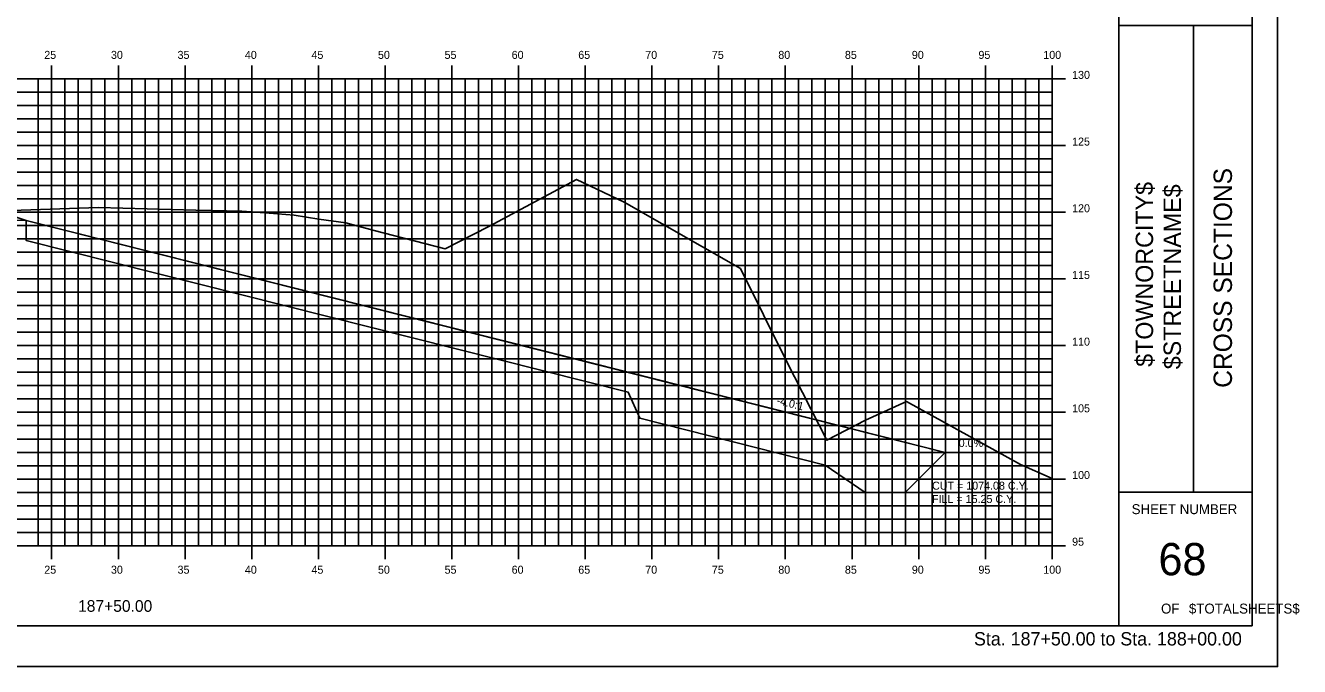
# Model space of a CAD drawing. Extents: x 850598 to 870284, y 366541 to 366651.
# Drawn here: x 861096.5 to 861192, y 366541.2 to 366589.2 of the extents above; entities that cross this region are included whole.
import ezdxf

# ---------------------------------------------------------------- set-up
doc = ezdxf.new("R2010")
doc.units = 0
for name, color, linetype in [('ANNOTATION', 7, 'Continuous'), ('BORDER', 7, 'Continuous'), ('D_Drainage_RipRap', 7, 'Continuous'), ('D_Roadway_Centerline', 7, 'Continuous'), ('D_Roadway_SlopeLines', 7, 'Continuous'), ('D_Roadway_SubGrade', 7, 'Continuous'), ('D_Text_Standard', 7, 'Continuous'), ('H_V ANNOTATION', 7, 'Continuous'), ('HIGHWAY_TITLE', 7, 'Continuous'), ('MAJOR', 7, 'Continuous'), ('MINOR', 7, 'Continuous'), ('PLOT BOUNDARY', 7, 'Continuous'), ('S_Roadway_Centerline', 7, 'Continuous')]:
    doc.layers.add(name, color=color, linetype=linetype)

msp = doc.modelspace()

# ---------------------------------------------------------------- linework, layer by layer
at = {"layer": 'BORDER'}
for p, q in [((861178.455, 366544.225), (861178.455, 366649.225)), ((861188.455, 366544.225), (861188.455, 366649.225)), ((861178.455, 366589.228), (861188.455, 366589.228)), ((861184.046, 366554.228), (861184.046, 366589.228)), ((861178.455, 366554.228), (861188.455, 366554.228)), ((861028.455, 366544.225), (861188.455, 366544.225))]:
    msp.add_line(p, q, dxfattribs=at)
at = {"layer": 'D_Drainage_RipRap'}
msp.add_lwpolyline([(861141.677, 366563.225), (861155.587, 366559.715), (861165.449, 366557.225), (861162.449, 366554.225), (861159.449, 366554.225), (861156.449, 366556.265), (861142.539, 366559.775), (861141.677, 366561.725), (861096.534, 366573.119), (861096.534, 366574.619)], close=True, dxfattribs=at)
at = {"layer": 'D_Roadway_Centerline'}
msp.add_lwpolyline([(861043.311, 366574.299), (861044.311, 366574.275), (861045.311, 366574.115), (861046.311, 366573.818), (861047.311, 366573.386), (861048.455, 366572.814), (861052.257, 366574.082), (861058.455, 366576.148), (861062.455, 366576.388), (861073.455, 366576.718), (861084.455, 366576.982), (861088.455, 366576.758), (861090.455, 366576.646), (861096.534, 366574.619), (861141.677, 366563.225), (861155.587, 366559.715), (861165.449, 366557.225), (861169.449, 366557.225)], dxfattribs=at)
at = {"layer": 'D_Roadway_SlopeLines'}
msp.add_lwpolyline([(861096.534, 366574.619), (861165.449, 366557.225), (861165.449, 366557.225)], dxfattribs=at)
at = {"layer": 'D_Roadway_SubGrade'}
msp.add_lwpolyline([(861084.455, 366576.482), (861085.455, 366576.426), (861085.455, 366576.676), (861090.455, 366576.396), (861090.455, 366576.646), (861096.534, 366574.619), (861084.455, 366574.982)], close=True, dxfattribs=at)
at = {"layer": 'MAJOR'}
for p, q in [((861098.455, 366586.227), (861098.455, 366585.225)), ((861098.455, 366586.227), (861098.455, 366585.225)), ((861103.455, 366586.227), (861103.455, 366585.225)), ((861103.455, 366586.227), (861103.455, 366585.225)), ((861108.455, 366586.227), (861108.455, 366585.225)), ((861108.455, 366586.227), (861108.455, 366585.225)), ((861113.455, 366586.227), (861113.455, 366585.225)), ((861113.455, 366586.227), (861113.455, 366585.225)), ((861118.455, 366586.227), (861118.455, 366585.225)), ((861118.455, 366586.227), (861118.455, 366585.225)), ((861123.455, 366586.227), (861123.455, 366585.225)), ((861123.455, 366586.227), (861123.455, 366585.225)), ((861128.455, 366586.227), (861128.455, 366585.225)), ((861128.455, 366586.227), (861128.455, 366585.225)), ((861133.455, 366586.227), (861133.455, 366585.225)), ((861133.455, 366586.227), (861133.455, 366585.225)), ((861138.455, 366586.227), (861138.455, 366585.225)), ((861138.455, 366586.227), (861138.455, 366585.225)), ((861143.455, 366586.227), (861143.455, 366585.225)), ((861143.455, 366586.227), (861143.455, 366585.225)), ((861148.455, 366586.227), (861148.455, 366585.225)), ((861148.455, 366586.227), (861148.455, 366585.225)), ((861153.455, 366586.227), (861153.455, 366585.225)), ((861153.455, 366586.227), (861153.455, 366585.225)), ((861158.455, 366586.227), (861158.455, 366585.225)), ((861158.455, 366586.227), (861158.455, 366585.225)), ((861163.455, 366586.227), (861163.455, 366585.225)), ((861163.455, 366586.227), (861163.455, 366585.225)), ((861168.455, 366586.227), (861168.455, 366585.225)), ((861168.455, 366586.227), (861168.455, 366585.225)), ((861173.455, 366586.227), (861173.455, 366585.225)), ((861173.455, 366586.227), (861173.455, 366585.225)), ((861033.455, 366585.225), (861173.455, 366585.225)), ((861033.455, 366585.225), (861173.455, 366585.225)), ((861033.455, 366585.225), (861173.455, 366585.225)), ((861033.455, 366585.225), (861173.455, 366585.225)), ((861098.455, 366550.225), (861098.455, 366585.225)), ((861098.455, 366550.225), (861098.455, 366585.225)), ((861103.455, 366550.225), (861103.455, 366585.225)), ((861103.455, 366550.225), (861103.455, 366585.225)), ((861108.455, 366550.225), (861108.455, 366585.225)), ((861108.455, 366550.225), (861108.455, 366585.225)), ((861113.455, 366550.225), (861113.455, 366585.225)), ((861113.455, 366550.225), (861113.455, 366585.225)), ((861118.455, 366550.225), (861118.455, 366585.225)), ((861118.455, 366550.225), (861118.455, 366585.225)), ((861123.455, 366550.225), (861123.455, 366585.225)), ((861123.455, 366550.225), (861123.455, 366585.225)), ((861128.455, 366550.225), (861128.455, 366585.225)), ((861128.455, 366550.225), (861128.455, 366585.225)), ((861133.455, 366550.225), (861133.455, 366585.225)), ((861133.455, 366550.225), (861133.455, 366585.225)), ((861138.455, 366550.225), (861138.455, 366585.225)), ((861138.455, 366550.225), (861138.455, 366585.225)), ((861143.455, 366550.225), (861143.455, 366585.225)), ((861143.455, 366550.225), (861143.455, 366585.225)), ((861148.455, 366550.225), (861148.455, 366585.225)), ((861148.455, 366550.225), (861148.455, 366585.225)), ((861153.455, 366550.225), (861153.455, 366585.225)), ((861153.455, 366550.225), (861153.455, 366585.225)), ((861158.455, 366550.225), (861158.455, 366585.225)), ((861158.455, 366550.225), (861158.455, 366585.225)), ((861163.455, 366550.225), (861163.455, 366585.225)), ((861163.455, 366550.225), (861163.455, 366585.225)), ((861168.455, 366550.225), (861168.455, 366585.225)), ((861168.455, 366550.225), (861168.455, 366585.225)), ((861174.457, 366585.225), (861172.453, 366585.225)), ((861174.457, 366585.225), (861172.453, 366585.225)), ((861173.455, 366550.225), (861173.455, 366585.225)), ((861173.455, 366550.225), (861173.455, 366585.225)), ((861173.455, 366550.225), (861173.455, 366585.225)), ((861173.455, 366550.225), (861173.455, 366585.225)), ((861033.455, 366580.225), (861173.455, 366580.225)), ((861033.455, 366580.225), (861173.455, 366580.225)), ((861174.457, 366580.225), (861172.453, 366580.225)), ((861174.457, 366580.225), (861172.453, 366580.225)), ((861033.455, 366575.225), (861173.455, 366575.225)), ((861033.455, 366575.225), (861173.455, 366575.225)), ((861174.457, 366575.225), (861172.453, 366575.225)), ((861174.457, 366575.225), (861172.453, 366575.225)), ((861033.455, 366570.225), (861173.455, 366570.225)), ((861033.455, 366570.225), (861173.455, 366570.225)), ((861174.457, 366570.225), (861172.453, 366570.225)), ((861174.457, 366570.225), (861172.453, 366570.225)), ((861033.455, 366565.225), (861173.455, 366565.225)), ((861033.455, 366565.225), (861173.455, 366565.225)), ((861174.457, 366565.225), (861172.453, 366565.225)), ((861174.457, 366565.225), (861172.453, 366565.225)), ((861033.455, 366560.225), (861173.455, 366560.225)), ((861033.455, 366560.225), (861173.455, 366560.225)), ((861174.457, 366560.225), (861172.453, 366560.225)), ((861174.457, 366560.225), (861172.453, 366560.225)), ((861033.455, 366555.225), (861173.455, 366555.225)), ((861033.455, 366555.225), (861173.455, 366555.225)), ((861174.457, 366555.225), (861172.453, 366555.225)), ((861174.457, 366555.225), (861172.453, 366555.225)), ((861033.455, 366550.225), (861173.455, 366550.225)), ((861033.455, 366550.225), (861173.455, 366550.225)), ((861033.455, 366550.225), (861173.455, 366550.225)), ((861033.455, 366550.225), (861173.455, 366550.225)), ((861098.455, 366549.223), (861098.455, 366550.225)), ((861098.455, 366549.223), (861098.455, 366550.225)), ((861103.455, 366549.223), (861103.455, 366550.225)), ((861103.455, 366549.223), (861103.455, 366550.225)), ((861108.455, 366549.223), (861108.455, 366550.225)), ((861108.455, 366549.223), (861108.455, 366550.225)), ((861113.455, 366549.223), (861113.455, 366550.225)), ((861113.455, 366549.223), (861113.455, 366550.225)), ((861118.455, 366549.223), (861118.455, 366550.225)), ((861118.455, 366549.223), (861118.455, 366550.225)), ((861123.455, 366549.223), (861123.455, 366550.225)), ((861123.455, 366549.223), (861123.455, 366550.225)), ((861128.455, 366549.223), (861128.455, 366550.225)), ((861128.455, 366549.223), (861128.455, 366550.225)), ((861133.455, 366549.223), (861133.455, 366550.225)), ((861133.455, 366549.223), (861133.455, 366550.225)), ((861138.455, 366549.223), (861138.455, 366550.225)), ((861138.455, 366549.223), (861138.455, 366550.225)), ((861143.455, 366549.223), (861143.455, 366550.225)), ((861143.455, 366549.223), (861143.455, 366550.225)), ((861148.455, 366549.223), (861148.455, 366550.225)), ((861148.455, 366549.223), (861148.455, 366550.225)), ((861153.455, 366549.223), (861153.455, 366550.225)), ((861153.455, 366549.223), (861153.455, 366550.225)), ((861158.455, 366549.223), (861158.455, 366550.225)), ((861158.455, 366549.223), (861158.455, 366550.225)), ((861163.455, 366549.223), (861163.455, 366550.225)), ((861163.455, 366549.223), (861163.455, 366550.225)), ((861168.455, 366549.223), (861168.455, 366550.225)), ((861168.455, 366549.223), (861168.455, 366550.225)), ((861174.457, 366550.225), (861172.453, 366550.225)), ((861174.457, 366550.225), (861172.453, 366550.225)), ((861173.455, 366549.223), (861173.455, 366550.225)), ((861173.455, 366549.223), (861173.455, 366550.225))]:
    msp.add_line(p, q, dxfattribs=at)
at = {"layer": 'MINOR'}
for p, q in [((861097.455, 366550.225), (861097.455, 366585.225)), ((861097.455, 366550.225), (861097.455, 366585.225)), ((861099.455, 366550.225), (861099.455, 366585.225)), ((861099.455, 366550.225), (861099.455, 366585.225)), ((861100.455, 366550.225), (861100.455, 366585.225)), ((861100.455, 366550.225), (861100.455, 366585.225)), ((861101.455, 366550.225), (861101.455, 366585.225)), ((861101.455, 366550.225), (861101.455, 366585.225)), ((861102.455, 366550.225), (861102.455, 366585.225)), ((861102.455, 366550.225), (861102.455, 366585.225)), ((861104.455, 366550.225), (861104.455, 366585.225)), ((861104.455, 366550.225), (861104.455, 366585.225)), ((861105.455, 366550.225), (861105.455, 366585.225)), ((861105.455, 366550.225), (861105.455, 366585.225)), ((861106.455, 366550.225), (861106.455, 366585.225)), ((861106.455, 366550.225), (861106.455, 366585.225)), ((861107.455, 366550.225), (861107.455, 366585.225)), ((861107.455, 366550.225), (861107.455, 366585.225)), ((861109.455, 366550.225), (861109.455, 366585.225)), ((861109.455, 366550.225), (861109.455, 366585.225)), ((861110.455, 366550.225), (861110.455, 366585.225)), ((861110.455, 366550.225), (861110.455, 366585.225)), ((861111.455, 366550.225), (861111.455, 366585.225)), ((861111.455, 366550.225), (861111.455, 366585.225)), ((861112.455, 366550.225), (861112.455, 366585.225)), ((861112.455, 366550.225), (861112.455, 366585.225)), ((861114.455, 366550.225), (861114.455, 366585.225)), ((861114.455, 366550.225), (861114.455, 366585.225)), ((861115.455, 366550.225), (861115.455, 366585.225)), ((861115.455, 366550.225), (861115.455, 366585.225)), ((861116.455, 366550.225), (861116.455, 366585.225)), ((861116.455, 366550.225), (861116.455, 366585.225)), ((861117.455, 366550.225), (861117.455, 366585.225)), ((861117.455, 366550.225), (861117.455, 366585.225)), ((861119.455, 366550.225), (861119.455, 366585.225)), ((861119.455, 366550.225), (861119.455, 366585.225)), ((861120.455, 366550.225), (861120.455, 366585.225)), ((861120.455, 366550.225), (861120.455, 366585.225)), ((861121.455, 366550.225), (861121.455, 366585.225)), ((861121.455, 366550.225), (861121.455, 366585.225)), ((861122.455, 366550.225), (861122.455, 366585.225)), ((861122.455, 366550.225), (861122.455, 366585.225)), ((861124.455, 366550.225), (861124.455, 366585.225)), ((861124.455, 366550.225), (861124.455, 366585.225)), ((861125.455, 366550.225), (861125.455, 366585.225)), ((861125.455, 366550.225), (861125.455, 366585.225)), ((861126.455, 366550.225), (861126.455, 366585.225)), ((861126.455, 366550.225), (861126.455, 366585.225)), ((861127.455, 366550.225), (861127.455, 366585.225)), ((861127.455, 366550.225), (861127.455, 366585.225)), ((861129.455, 366550.225), (861129.455, 366585.225)), ((861129.455, 366550.225), (861129.455, 366585.225)), ((861130.455, 366550.225), (861130.455, 366585.225)), ((861130.455, 366550.225), (861130.455, 366585.225)), ((861131.455, 366550.225), (861131.455, 366585.225)), ((861131.455, 366550.225), (861131.455, 366585.225)), ((861132.455, 366550.225), (861132.455, 366585.225)), ((861132.455, 366550.225), (861132.455, 366585.225)), ((861134.455, 366550.225), (861134.455, 366585.225)), ((861134.455, 366550.225), (861134.455, 366585.225)), ((861135.455, 366550.225), (861135.455, 366585.225)), ((861135.455, 366550.225), (861135.455, 366585.225)), ((861136.455, 366550.225), (861136.455, 366585.225)), ((861136.455, 366550.225), (861136.455, 366585.225)), ((861137.455, 366550.225), (861137.455, 366585.225)), ((861137.455, 366550.225), (861137.455, 366585.225)), ((861139.455, 366550.225), (861139.455, 366585.225)), ((861139.455, 366550.225), (861139.455, 366585.225)), ((861140.455, 366550.225), (861140.455, 366585.225)), ((861140.455, 366550.225), (861140.455, 366585.225)), ((861141.455, 366550.225), (861141.455, 366585.225)), ((861141.455, 366550.225), (861141.455, 366585.225)), ((861142.455, 366550.225), (861142.455, 366585.225)), ((861142.455, 366550.225), (861142.455, 366585.225)), ((861144.455, 366550.225), (861144.455, 366585.225)), ((861144.455, 366550.225), (861144.455, 366585.225)), ((861145.455, 366550.225), (861145.455, 366585.225)), ((861145.455, 366550.225), (861145.455, 366585.225)), ((861146.455, 366550.225), (861146.455, 366585.225)), ((861146.455, 366550.225), (861146.455, 366585.225)), ((861147.455, 366550.225), (861147.455, 366585.225)), ((861147.455, 366550.225), (861147.455, 366585.225)), ((861149.455, 366550.225), (861149.455, 366585.225)), ((861149.455, 366550.225), (861149.455, 366585.225)), ((861150.455, 366550.225), (861150.455, 366585.225)), ((861150.455, 366550.225), (861150.455, 366585.225)), ((861151.455, 366550.225), (861151.455, 366585.225)), ((861151.455, 366550.225), (861151.455, 366585.225)), ((861152.455, 366550.225), (861152.455, 366585.225)), ((861152.455, 366550.225), (861152.455, 366585.225)), ((861154.455, 366550.225), (861154.455, 366585.225)), ((861154.455, 366550.225), (861154.455, 366585.225)), ((861155.455, 366550.225), (861155.455, 366585.225)), ((861155.455, 366550.225), (861155.455, 366585.225)), ((861156.455, 366550.225), (861156.455, 366585.225)), ((861156.455, 366550.225), (861156.455, 366585.225)), ((861157.455, 366550.225), (861157.455, 366585.225)), ((861157.455, 366550.225), (861157.455, 366585.225)), ((861159.455, 366550.225), (861159.455, 366585.225)), ((861159.455, 366550.225), (861159.455, 366585.225)), ((861160.455, 366550.225), (861160.455, 366585.225)), ((861160.455, 366550.225), (861160.455, 366585.225)), ((861161.455, 366550.225), (861161.455, 366585.225)), ((861161.455, 366550.225), (861161.455, 366585.225)), ((861162.455, 366550.225), (861162.455, 366585.225)), ((861162.455, 366550.225), (861162.455, 366585.225)), ((861164.455, 366550.225), (861164.455, 366585.225)), ((861164.455, 366550.225), (861164.455, 366585.225)), ((861165.455, 366550.225), (861165.455, 366585.225)), ((861165.455, 366550.225), (861165.455, 366585.225)), ((861166.455, 366550.225), (861166.455, 366585.225)), ((861166.455, 366550.225), (861166.455, 366585.225)), ((861167.455, 366550.225), (861167.455, 366585.225)), ((861167.455, 366550.225), (861167.455, 366585.225)), ((861169.455, 366550.225), (861169.455, 366585.225)), ((861169.455, 366550.225), (861169.455, 366585.225)), ((861170.455, 366550.225), (861170.455, 366585.225)), ((861170.455, 366550.225), (861170.455, 366585.225)), ((861171.455, 366550.225), (861171.455, 366585.225)), ((861171.455, 366550.225), (861171.455, 366585.225)), ((861172.455, 366550.225), (861172.455, 366585.225)), ((861172.455, 366550.225), (861172.455, 366585.225)), ((861033.455, 366584.225), (861173.455, 366584.225)), ((861033.455, 366584.225), (861173.455, 366584.225)), ((861173.455, 366584.225), (861172.453, 366584.225)), ((861173.455, 366584.225), (861172.453, 366584.225)), ((861033.455, 366583.225), (861173.455, 366583.225)), ((861033.455, 366583.225), (861173.455, 366583.225)), ((861173.455, 366583.225), (861172.453, 366583.225)), ((861173.455, 366583.225), (861172.453, 366583.225)), ((861033.455, 366582.225), (861173.455, 366582.225)), ((861033.455, 366582.225), (861173.455, 366582.225)), ((861173.455, 366582.225), (861172.453, 366582.225)), ((861173.455, 366582.225), (861172.453, 366582.225)), ((861033.455, 366581.225), (861173.455, 366581.225)), ((861033.455, 366581.225), (861173.455, 366581.225)), ((861173.455, 366581.225), (861172.453, 366581.225)), ((861173.455, 366581.225), (861172.453, 366581.225)), ((861033.455, 366579.225), (861173.455, 366579.225)), ((861033.455, 366579.225), (861173.455, 366579.225)), ((861173.455, 366579.225), (861172.453, 366579.225)), ((861173.455, 366579.225), (861172.453, 366579.225)), ((861033.455, 366578.225), (861173.455, 366578.225)), ((861033.455, 366578.225), (861173.455, 366578.225)), ((861173.455, 366578.225), (861172.453, 366578.225)), ((861173.455, 366578.225), (861172.453, 366578.225)), ((861033.455, 366577.225), (861173.455, 366577.225)), ((861033.455, 366577.225), (861173.455, 366577.225)), ((861173.455, 366577.225), (861172.453, 366577.225)), ((861173.455, 366577.225), (861172.453, 366577.225)), ((861033.455, 366576.225), (861173.455, 366576.225)), ((861033.455, 366576.225), (861173.455, 366576.225)), ((861173.455, 366576.225), (861172.453, 366576.225)), ((861173.455, 366576.225), (861172.453, 366576.225)), ((861033.455, 366574.225), (861173.455, 366574.225)), ((861033.455, 366574.225), (861173.455, 366574.225)), ((861173.455, 366574.225), (861172.453, 366574.225)), ((861173.455, 366574.225), (861172.453, 366574.225)), ((861033.455, 366573.225), (861173.455, 366573.225)), ((861033.455, 366573.225), (861173.455, 366573.225)), ((861173.455, 366573.225), (861172.453, 366573.225)), ((861173.455, 366573.225), (861172.453, 366573.225)), ((861033.455, 366572.225), (861173.455, 366572.225)), ((861033.455, 366572.225), (861173.455, 366572.225)), ((861173.455, 366572.225), (861172.453, 366572.225)), ((861173.455, 366572.225), (861172.453, 366572.225)), ((861033.455, 366571.225), (861173.455, 366571.225)), ((861033.455, 366571.225), (861173.455, 366571.225)), ((861173.455, 366571.225), (861172.453, 366571.225)), ((861173.455, 366571.225), (861172.453, 366571.225)), ((861033.455, 366569.225), (861173.455, 366569.225)), ((861033.455, 366569.225), (861173.455, 366569.225)), ((861173.455, 366569.225), (861172.453, 366569.225)), ((861173.455, 366569.225), (861172.453, 366569.225)), ((861033.455, 366568.225), (861173.455, 366568.225)), ((861033.455, 366568.225), (861173.455, 366568.225)), ((861173.455, 366568.225), (861172.453, 366568.225)), ((861173.455, 366568.225), (861172.453, 366568.225)), ((861033.455, 366567.225), (861173.455, 366567.225)), ((861033.455, 366567.225), (861173.455, 366567.225)), ((861173.455, 366567.225), (861172.453, 366567.225)), ((861173.455, 366567.225), (861172.453, 366567.225)), ((861033.455, 366566.225), (861173.455, 366566.225)), ((861033.455, 366566.225), (861173.455, 366566.225)), ((861173.455, 366566.225), (861172.453, 366566.225)), ((861173.455, 366566.225), (861172.453, 366566.225)), ((861033.455, 366564.225), (861173.455, 366564.225)), ((861033.455, 366564.225), (861173.455, 366564.225)), ((861173.455, 366564.225), (861172.453, 366564.225)), ((861173.455, 366564.225), (861172.453, 366564.225)), ((861033.455, 366563.225), (861173.455, 366563.225)), ((861033.455, 366563.225), (861173.455, 366563.225)), ((861173.455, 366563.225), (861172.453, 366563.225)), ((861173.455, 366563.225), (861172.453, 366563.225)), ((861033.455, 366562.225), (861173.455, 366562.225)), ((861033.455, 366562.225), (861173.455, 366562.225)), ((861173.455, 366562.225), (861172.453, 366562.225)), ((861173.455, 366562.225), (861172.453, 366562.225)), ((861033.455, 366561.225), (861173.455, 366561.225)), ((861033.455, 366561.225), (861173.455, 366561.225)), ((861173.455, 366561.225), (861172.453, 366561.225)), ((861173.455, 366561.225), (861172.453, 366561.225)), ((861033.455, 366559.225), (861173.455, 366559.225)), ((861033.455, 366559.225), (861173.455, 366559.225)), ((861173.455, 366559.225), (861172.453, 366559.225)), ((861173.455, 366559.225), (861172.453, 366559.225)), ((861033.455, 366558.225), (861173.455, 366558.225)), ((861033.455, 366558.225), (861173.455, 366558.225)), ((861173.455, 366558.225), (861172.453, 366558.225)), ((861173.455, 366558.225), (861172.453, 366558.225)), ((861033.455, 366557.225), (861173.455, 366557.225)), ((861033.455, 366557.225), (861173.455, 366557.225)), ((861173.455, 366557.225), (861172.453, 366557.225)), ((861173.455, 366557.225), (861172.453, 366557.225)), ((861033.455, 366556.225), (861173.455, 366556.225)), ((861033.455, 366556.225), (861173.455, 366556.225)), ((861173.455, 366556.225), (861172.453, 366556.225)), ((861173.455, 366556.225), (861172.453, 366556.225)), ((861033.455, 366554.225), (861173.455, 366554.225)), ((861033.455, 366554.225), (861173.455, 366554.225)), ((861173.455, 366554.225), (861172.453, 366554.225)), ((861173.455, 366554.225), (861172.453, 366554.225)), ((861033.455, 366553.225), (861173.455, 366553.225)), ((861033.455, 366553.225), (861173.455, 366553.225)), ((861173.455, 366553.225), (861172.453, 366553.225)), ((861173.455, 366553.225), (861172.453, 366553.225)), ((861033.455, 366552.225), (861173.455, 366552.225)), ((861033.455, 366552.225), (861173.455, 366552.225)), ((861173.455, 366552.225), (861172.453, 366552.225)), ((861173.455, 366552.225), (861172.453, 366552.225)), ((861033.455, 366551.225), (861173.455, 366551.225)), ((861033.455, 366551.225), (861173.455, 366551.225)), ((861173.455, 366551.225), (861172.453, 366551.225)), ((861173.455, 366551.225), (861172.453, 366551.225))]:
    msp.add_line(p, q, dxfattribs=at)
at = {"layer": 'PLOT BOUNDARY'}
msp.add_lwpolyline([(861020.361, 366541.166), (861190.361, 366541.166), (861190.361, 366651.166), (861020.361, 366651.166)], close=True, dxfattribs=at)
at = {"layer": 'S_Roadway_Centerline'}
msp.add_lwpolyline([(861091.795, 366575.244), (861101.971, 366575.577), (861109.264, 366575.388), (861112.718, 366575.312), (861114.772, 366575.158), (861116.632, 366575.005), (861118.497, 366574.711), (861120.51, 366574.429), (861122.624, 366573.859), (861127.947, 366572.494), (861131.229, 366574.17), (861137.805, 366577.694), (861141.375, 366575.971), (861150.086, 366571), (861153.551, 366564.058), (861156.579, 366558.126), (861159.455, 366559.648), (861162.533, 366561.027), (861171.097, 366556.319), (861173.455, 366555.265)], dxfattribs=at)

# ---------------------------------------------------------------- texts
at = {"layer": 'ANNOTATION'}
msp.add_text('-4.0:1', height=0.6, rotation=345.83452, dxfattribs=at).set_placement((861152.758, 366560.86))
msp.add_text('0.0%', height=0.6, dxfattribs=at).set_placement((861166.453, 366557.625))
at = {"layer": 'BORDER'}
for s, height, rotation, p in [('CROSS SECTIONS', 1.37787, 90, (861186.939, 366562.062)), ('SHEET NUMBER', 0.74527, 360, (861179.42, 366552.592)), ('68', 2.4194, 360, (861181.43, 366548.008)), ('OF', 0.7453, 360, (861181.622, 366545.138)), ('$TOTALSHEETS$', 0.74527, 360, (861183.711, 366545.138))]:
    msp.add_text(s, height=height, rotation=rotation, dxfattribs=at).set_placement(p)
at = {"layer": 'D_Text_Standard'}
for s, p in [('CUT = 1074.08 C.Y.', (861164.455, 366554.425)), ('FILL = 15.25 C.Y.', (861164.455, 366553.429))]:
    msp.add_text(s, height=0.6, dxfattribs=at).set_placement(p)
at = {"layer": 'H_V ANNOTATION'}
for s, height, p in [('25', 0.6, (861097.901, 366586.725)), ('30', 0.6, (861102.903, 366586.725)), ('35', 0.6, (861107.895, 366586.725)), ('40', 0.6, (861112.941, 366586.725)), ('45', 0.6, (861117.933, 366586.725)), ('50', 0.6, (861122.919, 366586.725)), ('55', 0.6, (861127.911, 366586.725)), ('60', 0.6, (861132.941, 366586.725)), ('65', 0.6, (861137.933, 366586.725)), ('70', 0.6, (861142.957, 366586.725)), ('75', 0.6, (861147.949, 366586.725)), ('80', 0.6, (861152.93, 366586.725)), ('85', 0.6, (861157.922, 366586.725)), ('90', 0.6, (861162.941, 366586.725)), ('95', 0.6, (861167.933, 366586.725)), ('100', 0.6, (861172.796, 366586.725)), ('130', 0.6, (861174.955, 366585.225)), ('125', 0.6, (861174.955, 366580.225)), ('120', 0.6, (861174.955, 366575.225)), ('115', 0.6, (861174.955, 366570.225)), ('110', 0.6, (861174.955, 366565.225)), ('105', 0.6, (861174.955, 366560.225)), ('100', 0.6, (861174.955, 366555.225)), ('95', 0.6, (861174.955, 366550.225)), ('25', 0.6, (861097.901, 366548.125)), ('30', 0.6, (861102.903, 366548.125)), ('35', 0.6, (861107.895, 366548.125)), ('40', 0.6, (861112.941, 366548.125)), ('45', 0.6, (861117.933, 366548.125)), ('50', 0.6, (861122.919, 366548.125)), ('55', 0.6, (861127.911, 366548.125)), ('60', 0.6, (861132.941, 366548.125)), ('65', 0.6, (861137.933, 366548.125)), ('70', 0.6, (861142.957, 366548.125)), ('75', 0.6, (861147.949, 366548.125)), ('80', 0.6, (861152.93, 366548.125)), ('85', 0.6, (861157.922, 366548.125)), ('90', 0.6, (861162.941, 366548.125)), ('95', 0.6, (861167.933, 366548.125)), ('100', 0.6, (861172.796, 366548.125)), ('187+50.00', 0.875, (861100.435, 366545.268)), ('Sta. 187+50.00 to Sta. 188+00.00', 1.0002, (861167.6, 366542.745))]:
    msp.add_text(s, height=height, dxfattribs=at).set_placement(p)
at = {"layer": 'HIGHWAY_TITLE'}
for s, p in [('$TOWNORCITY$', (861181.027, 366563.637)), ('$STREETNAME$', (861183.114, 366563.457))]:
    msp.add_text(s, height=1.30428, rotation=90, dxfattribs=at).set_placement(p)
at = {"layer": 'S_Roadway_Centerline'}
for s, p in [('C', (861101.966, 366575.577)), ('L', (861101.971, 366575.57))]:
    msp.add_text(s, height=0.0146, dxfattribs=at).set_placement(p)

doc.saveas('drawing.dxf')
